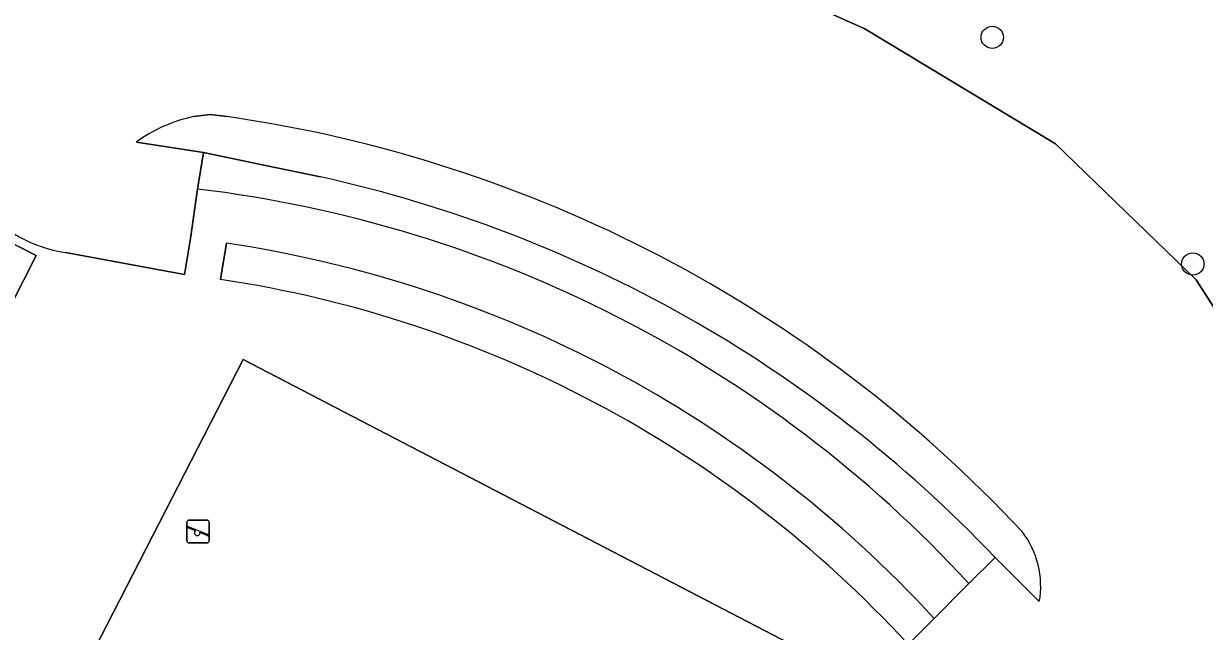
# Model space of a CAD drawing. Extents: x 160455 to 162082, y 388339 to 389736.
# Drawn here: x 160648.2 to 160699.9, y 388727.5 to 388754.1 of the extents above; entities that cross this region are included whole.
import ezdxf

# ---------------------------------------------------------------- set-up
doc = ezdxf.new("R2010")
doc.units = 0
for name, color, linetype in [('IMGEO_Boom', 7, 'Continuous'), ('IMGEO_Fietspad_gesloten', 7, 'Continuous'), ('IMGEO_Groenvoorziening', 7, 'Continuous'), ('IMGEO_Speelvoorziening', 7, 'Continuous'), ('IMGEO_Terreindeel_gesloten', 7, 'Continuous'), ('IMGEO_Terreindeel_open', 7, 'Continuous')]:
    doc.layers.add(name, color=color, linetype=linetype)

msp = doc.modelspace()

# ---------------------------------------------------------------- linework, layer by layer
at = {"layer": 'IMGEO_Boom'}
for centre in [(160690.643, 388753.472), (160699.423, 388743.552)]:
    msp.add_circle(centre, 0.489, dxfattribs=at)
at = {"layer": 'IMGEO_Fietspad_gesloten'}
msp.add_arc((160435.513, 388286.7), 479.71, 63.64114, 68.18939, dxfattribs=at)
at = {"layer": 'IMGEO_Groenvoorziening'}
for points in [[(160703.863, 388736.176), (160699.565, 388742.864), (160693.406, 388748.806), (160691.429, 388750), (160685.059, 388753.846), (160667.384, 388761.755), (160658.065, 388762.15)], [(160658.065, 388762.15), (160667.384, 388761.755), (160685.059, 388753.846), (160691.429, 388750), (160693.406, 388748.806), (160699.565, 388742.864), (160703.863, 388736.176)], [(160655.691, 388750), (160656.404, 388750.102), (160657.148, 388750)], [(160657.148, 388750), (160656.404, 388750.102), (160655.691, 388750)], [(160650.066, 388744.059), (160655.278, 388743.09), (160655.539, 388744.673), (160655.846, 388746.834), (160656.118, 388748.436), (160653.172, 388748.882)], [(160653.172, 388748.882), (160656.118, 388748.436), (160658.827, 388747.862), (160661.233, 388747.363)], [(160655.846, 388746.834), (160655.539, 388744.673), (160655.278, 388743.09), (160650.066, 388744.059)], [(160656.856, 388742.878), (160657.126, 388744.461)], [(160692.702, 388728.777), (160690.764, 388730.71), (160689.616, 388729.577), (160688.095, 388728.044), (160686.966, 388726.903), (160691.153, 388723.098)], [(160690.764, 388730.71), (160692.702, 388728.777)], [(160688.095, 388728.044), (160689.616, 388729.577)]]:
    msp.add_lwpolyline(points, dxfattribs=at)
for points in [[(160646.067, 388738.597), (160643.041, 388740.142), (160645.75, 388745.476), (160648.786, 388743.926)], [(160675.911, 388713.071), (160651.03, 388726.095), (160657.85, 388739.376), (160682.886, 388726.366)]]:
    msp.add_lwpolyline(points, close=True, dxfattribs=at)
for centre, radius, start, end in [((160654.798, 388750.536), 9.555, 116.6253, 175.7958), ((160654.798, 388750.536), 9.555, 116.6253, 175.7958), ((160650.887, 388749.799), 5.799, 178.0179, 261.8564), ((160650.887, 388749.799), 5.799, 178.0179, 261.8564), ((160656.95, 388743.766), 6.36, 101.4189, 126.4469), ((160656.95, 388743.766), 6.36, 101.4189, 126.4469), ((160648.74, 388691.454), 59.147, 43.06496, 81.82705), ((160648.74, 388691.454), 59.147, 43.06496, 81.82705), ((160648.744, 388690.705), 58.018, 43.59252, 77.56879), ((160649.311, 388692.376), 54.849, 42.7069, 83.1576), ((160649.348, 388692.371), 52.668, 42.6352, 81.5077), ((160649.243, 388692.165), 51.281, 42.6407, 81.4625), ((160435.513, 388286.7), 479.71, 63.64114, 68.18939), ((160688.885, 388729.465), 3.879, 349.7781, 37.7658), ((160688.885, 388729.465), 3.879, 349.7781, 37.7658)]:
    msp.add_arc(centre, radius, start, end, dxfattribs=at)
at = {"layer": 'IMGEO_Speelvoorziening'}
for p, q in [((160655.377, 388731.447), (160655.377, 388732.247)), ((160655.377, 388732.247), (160655.377, 388731.447)), ((160655.76, 388731.875), (160655.421, 388732.012)), ((160655.446, 388732.072), (160656.322, 388731.719)), ((160655.477, 388732.347), (160656.267, 388732.347)), ((160656.267, 388732.347), (160655.477, 388732.347)), ((160656.367, 388732.247), (160656.367, 388731.447)), ((160656.367, 388731.447), (160656.367, 388732.247)), ((160656.298, 388731.659), (160655.958, 388731.796)), ((160656.267, 388731.347), (160655.477, 388731.347)), ((160655.477, 388731.347), (160656.267, 388731.347))]:
    msp.add_line(p, q, dxfattribs=at)
for centre, radius, start, end in [((160655.477, 388732.247), 0.1, 90, 180), ((160655.477, 388732.247), 0.1, 90, 180), ((160655.434, 388732.042), 0.0327, 68.078, 248.078), ((160656.267, 388732.247), 0.1, 0, 90), ((160656.267, 388732.247), 0.1, 360, 90), ((160655.477, 388731.447), 0.1, 180, 270), ((160655.477, 388731.447), 0.1, 180, 270), ((160655.839, 388731.785), 0.12, 130.9928, 5.1632), ((160656.267, 388731.447), 0.1, 270, 0), ((160656.267, 388731.447), 0.1, 270, 0), ((160656.31, 388731.689), 0.0327, 248.078, 68.078)]:
    msp.add_arc(centre, radius, start, end, dxfattribs=at)
at = {"layer": 'IMGEO_Terreindeel_gesloten'}
for points in [[(160646.067, 388738.597), (160648.786, 388743.926), (160645.75, 388745.476), (160643.041, 388740.142)], [(160675.911, 388713.071), (160682.886, 388726.366), (160657.85, 388739.376), (160651.03, 388726.095)]]:
    msp.add_lwpolyline(points, close=True, dxfattribs=at)
at = {"layer": 'IMGEO_Terreindeel_open'}
for points in [[(160656.118, 388748.436), (160655.846, 388746.834)], [(160661.233, 388747.363), (160658.827, 388747.862), (160656.118, 388748.436)], [(160657.126, 388744.461), (160656.856, 388742.878)], [(160689.616, 388729.577), (160690.764, 388730.71)], [(160686.966, 388726.903), (160688.095, 388728.044)]]:
    msp.add_lwpolyline(points, dxfattribs=at)
for centre, radius, start, end in [((160648.744, 388690.705), 58.018, 43.59252, 77.56879), ((160649.311, 388692.376), 54.849, 42.7069, 83.1576), ((160649.348, 388692.371), 52.668, 42.6352, 81.5077), ((160649.243, 388692.165), 51.281, 42.6407, 81.4625)]:
    msp.add_arc(centre, radius, start, end, dxfattribs=at)

doc.saveas('drawing.dxf')
